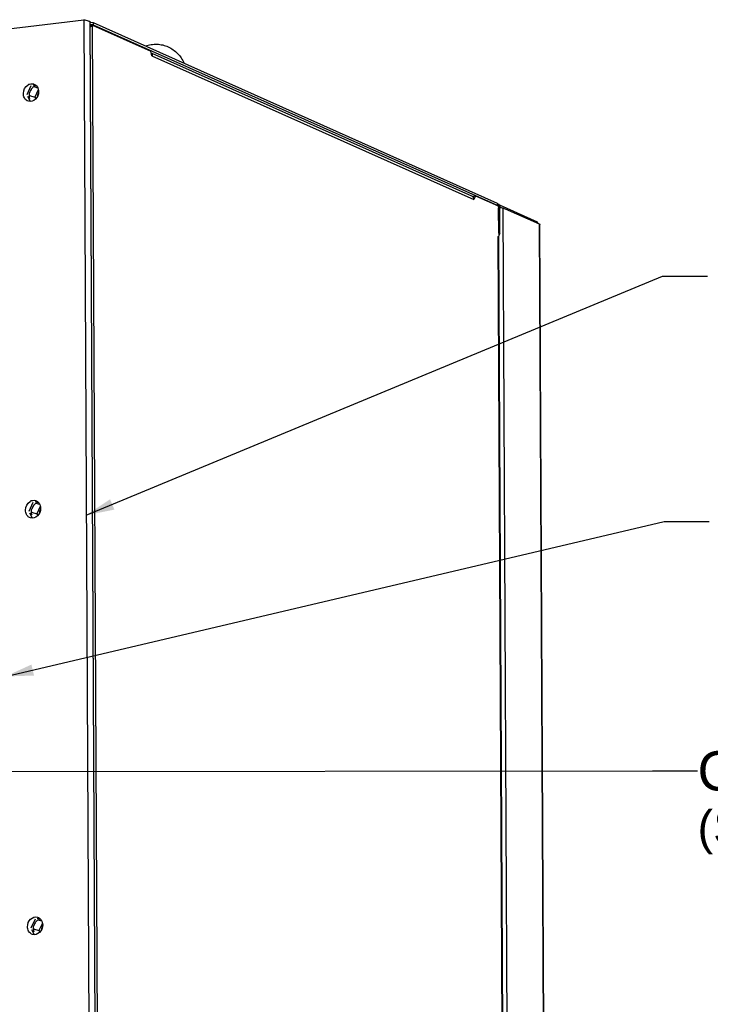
# Paper-space layout '45651_1_3' of a CAD drawing. Header units: millimetres. Extents: x -231 to 594, y 0 to 420.
# Tile 277 of 279: x 400 to 462, y 251 to 339. Entities that reach past the tile are written whole.
import ezdxf

# ---------------------------------------------------------------- set-up
doc = ezdxf.new("R2010")
doc.units = ezdxf.units.MM
doc.header["$LTSCALE"] = 32.67
doc.layers.get('0').update_dxf_attribs({"linetype": 'CONTINUOUS'})
doc.layers.add('02___PRT_ALL_AXES', color=7, linetype='CONTINUOUS')
doc.layers.add('02__ASM_ALL_AXES', color=7, linetype='CONTINUOUS')
doc.styles.get("Standard").update_dxf_attribs({"font": 'arial.ttf'})
doc.dimstyles.get("Standard").update_dxf_attribs({"dimtxt": 3.5, "dimasz": 2.5, "dimexe": 1, "dimexo": 0.0625, "dimtad": 1, "dimdsep": 46, "dimtxsty": 'STANDARD', "dimblk": '_FILLED', "dimblk1": '_FILLED', "dimblk2": '_FILLED', "dimcen": 0.09, "dimclrt": 5, "dimazin": 2, "dimtp": 0.01, "dimtm": 0.01, "dimtfac": 1, "dimtofl": 0, "dimtmove": 0, "dimatfit": 3, "dimldrblk": '_FILLED', "dimfxl": 1, "dimtolj": 1, "dimarcsym": 0})

# ---------------------------------------------------------------- blocks, each defined once
blk = doc.blocks.new('_FILLED')
at = {"color": 0, "linetype": 'BYBLOCK'}
blk.add_solid([(0, 0), (-1, 0.2), (-1, -0.2)], dxfattribs=at)

psp = doc.layouts.new('45651_1_3')

# ---------------------------------------------------------------- linework, layer by layer
at = {"color": 7, "linetype": 'CONTINUOUS'}
for p, q in [((329.022, 329.134), (405.845, 338.511)), ((405.845, 338.511), (406.947, 115.458)), ((406.381, 338.358), (405.845, 338.511)), ((406.617, 338.045), (406.402, 338.066)), ((406.428, 337.984), (406.447, 338.014)), ((406.597, 338.004), (406.428, 337.984)), ((406.447, 338.014), (406.616, 338.034)), ((406.699, 338.037), (406.707, 338.23)), ((442.619, 322.008), (406.699, 338.037)), ((411.925, 335.353), (411.888, 335.334)), ((401.143, 332.643), (400.771, 331.84)), ((401.56, 332.694), (401.345, 332.667)), ((401.406, 332.567), (401.733, 332.474)), ((400.839, 331.713), (401.042, 331.332)), ((401.013, 331.771), (401.489, 331.635)), ((401.792, 332.288), (401.489, 331.635)), ((401.489, 331.635), (401.568, 331.488)), ((440.438, 322.747), (440.48, 322.846)), ((440.48, 322.846), (440.649, 322.867)), ((442.627, 322.201), (442.619, 322.008)), ((442.84, 321.832), (442.848, 322.026)), ((442.84, 321.832), (442.857, 321.825)), ((442.729, 319.55), (442.718, 321.784)), ((442.825, 321.753), (442.718, 321.784)), ((446.138, 320.558), (446.134, 320.459)), ((446.167, 320.507), (446.164, 320.445)), ((442.729, 319.55), (442.836, 319.519)), ((401.326, 295.641), (400.954, 294.838)), ((401.743, 295.692), (401.528, 295.666)), ((401.589, 295.566), (401.916, 295.472)), ((401.022, 294.711), (401.225, 294.33)), ((401.196, 294.769), (401.672, 294.633)), ((401.975, 295.287), (401.672, 294.633)), ((401.672, 294.633), (401.75, 294.486)), ((401.509, 258.639), (401.137, 257.837)), ((401.926, 258.69), (401.711, 258.664)), ((401.772, 258.564), (402.099, 258.47)), ((402.158, 258.285), (401.855, 257.631)), ((401.205, 257.71), (401.408, 257.329)), ((401.379, 257.768), (401.855, 257.631)), ((401.855, 257.631), (401.933, 257.485))]:
    psp.add_line(p, q, dxfattribs=at)
at = {"color": 3, "linetype": 'CONTINUOUS'}
for p, q in [((406.707, 338.23), (406.38, 338.263)), ((406.381, 338.358), (407.483, 115.305)), ((406.597, 338.004), (406.616, 338.034)), ((406.597, 338.004), (407.698, 115.243)), ((406.616, 338.034), (411.804, 335.719)), ((442.627, 322.201), (406.707, 338.23)), ((411.905, 335.3), (411.804, 335.719)), ((411.891, 335.552), (440.313, 322.869)), ((411.905, 335.3), (440.509, 322.536)), ((440.649, 322.867), (440.509, 322.536)), ((440.649, 322.867), (442.663, 321.968)), ((442.73, 321.804), (442.663, 321.968)), ((442.73, 321.804), (442.742, 319.297)), ((442.753, 322.035), (442.848, 322.026)), ((442.848, 322.026), (446.138, 320.558)), ((442.836, 319.519), (442.825, 321.753)), ((444.198, 104.797), (443.126, 321.771)), ((443.126, 321.771), (443.31, 321.719)), ((443.31, 321.719), (446.308, 320.381)), ((446.138, 320.558), (446.167, 320.507)), ((446.308, 320.381), (447.378, 103.887)), ((447.44, 103.888), (446.37, 320.333)), ((442.657, 319.231), (442.742, 319.297)), ((442.657, 319.231), (443.716, 104.935)), ((442.719, 319.192), (443.778, 104.936)), ((442.836, 319.519), (442.742, 319.397))]:
    psp.add_line(p, q, dxfattribs=at)
for points in [[(411.925, 335.353), (411.926, 335.332), (411.927, 335.312), (411.926, 335.291)], [(440.485, 322.608), (440.487, 322.587), (440.488, 322.566), (440.487, 322.545)]]:
    psp.add_lwpolyline(points, dxfattribs=at)
for centre, radius, start, end in [((401.286, 346.693), 10.191, 300.00599, 300.40961), ((404.757, 340.775), 3.33, 300.4481, 301.1946), ((405.39, 339.729), 2.108, 301.21479, 301.93536), ((442.09, 321.749), 0.735, 0.33075, 5.22779)]:
    psp.add_arc(centre, radius, start, end, dxfattribs=at)
at = {"color": 7, "linetype": 'CONTINUOUS'}
for centre, radius, start, end in [((402.458, 331.663), 0.745, 165.42687, 176.5948), ((402.464, 331.662), 0.752, 156.64904, 165.44555), ((402.451, 331.667), 0.738, 151.32752, 156.64028), ((402.641, 294.662), 0.745, 165.42687, 176.5948), ((402.647, 294.661), 0.752, 156.64904, 165.44555), ((402.634, 294.666), 0.738, 151.32752, 156.64028), ((402.82, 257.663), 0.741, 150.93138, 159.59501)]:
    psp.add_arc(centre, radius, start, end, dxfattribs=at)
for points, knots in [([(406.388, 337.917), (406.395, 337.928), (406.41, 337.95), (406.422, 337.972), (406.428, 337.984)], [0, 0, 0, 0, 0.516217, 1, 1, 1, 1]), ([(411.313, 336.182), (411.48, 336.237), (411.821, 336.319), (412.343, 336.348), (412.857, 336.281), (413.184, 336.172), (413.34, 336.102)], [0, 0, 0, 0, 0.254336, 0.505017, 0.753155, 1, 1, 1, 1]), ([(413.34, 336.102), (413.495, 336.032), (413.795, 335.862), (414.188, 335.524), (414.515, 335.116), (414.683, 334.807), (414.753, 334.646)], [0, 0, 0, 0, 0.246837, 0.494973, 0.74566, 1, 1, 1, 1]), ([(442.619, 322.008), (442.626, 322.005), (442.642, 321.995), (442.656, 321.983), (442.663, 321.975)], [0, 0, 0, 0, 0.455171, 1, 1, 1, 1]), ([(442.663, 321.975), (442.675, 321.963), (442.695, 321.934), (442.704, 321.899), (442.704, 321.881)], [0, 0, 0, 0, 0.486129, 1, 1, 1, 1]), ([(442.704, 321.881), (442.704, 321.872), (442.702, 321.854), (442.696, 321.837), (442.692, 321.828)], [0, 0, 0, 0, 0.476794, 1, 1, 1, 1]), ([(402.125, 257.921), (402.119, 257.904), (402.095, 257.832), (402.082, 257.758), (402.079, 257.702)], [0, 0, 0, 0, 0.250951, 1, 1, 1, 1])]:
    psp.add_open_spline(points, degree=3, knots=knots, dxfattribs=at)
at = {"color": 3, "linetype": 'CONTINUOUS'}
for points, knots in [([(406.505, 337.94), (406.517, 337.947), (406.539, 337.962), (406.561, 337.977), (406.572, 337.985)], [0, 0, 0, 0, 0.52305, 1, 1, 1, 1]), ([(406.572, 337.985), (406.576, 337.988), (406.585, 337.994), (406.593, 338.001), (406.597, 338.004)], [0, 0, 0, 0, 0.514025, 1, 1, 1, 1]), ([(442.764, 322.041), (442.771, 322.026), (442.784, 321.995), (442.794, 321.964), (442.798, 321.947)], [0, 0, 0, 0, 0.489834, 1, 1, 1, 1]), ([(446.308, 320.381), (446.318, 320.377), (446.336, 320.37), (446.352, 320.36), (446.358, 320.355)], [0, 0, 0, 0, 0.569614, 1, 1, 1, 1]), ([(446.358, 320.355), (446.362, 320.352), (446.367, 320.345), (446.37, 320.337), (446.37, 320.333)], [0, 0, 0, 0, 0.553561, 1, 1, 1, 1]), ([(442.703, 319.212), (442.697, 319.216), (442.682, 319.223), (442.666, 319.228), (442.657, 319.231)], [0, 0, 0, 0, 0.437117, 1, 1, 1, 1]), ([(442.719, 319.192), (442.719, 319.195), (442.715, 319.204), (442.708, 319.209), (442.703, 319.212)], [0, 0, 0, 0, 0.415761, 1, 1, 1, 1])]:
    psp.add_open_spline(points, degree=3, knots=knots, dxfattribs=at)
for points in [[(411.871, 335.511), (411.901, 335.464), (411.919, 335.408), (411.925, 335.353)], [(440.313, 322.869), (440.361, 322.848), (440.403, 322.81), (440.432, 322.766)], [(440.432, 322.766), (440.462, 322.719), (440.48, 322.663), (440.485, 322.608)], [(442.627, 322.201), (442.691, 322.172), (442.735, 322.105), (442.764, 322.041)], [(442.798, 321.947), (442.81, 321.905), (442.818, 321.86), (442.822, 321.816)], [(442.974, 321.796), (442.922, 321.801), (442.87, 321.803), (442.819, 321.804)], [(443.126, 321.771), (443.077, 321.785), (443.025, 321.792), (442.974, 321.796)]]:
    psp.add_open_spline(points, degree=3, dxfattribs=at)
at = {"layer": '02___PRT_ALL_AXES', "color": 7, "linetype": 'CONTINUOUS'}
for centre in [(401.252, 332.128), (401.435, 295.126)]:
    psp.add_arc(centre, 0.709, 118.42981, 121.21355, dxfattribs=at)
at = {"layer": '02___PRT_ALL_AXES', "color": 3, "linetype": 'CONTINUOUS'}
for centre, radius, start, end in [((401.953, 331.81), 0.945, 147.37857, 161.46201), ((401.909, 331.837), 0.893, 142.29981, 147.32605), ((401.899, 331.808), 0.892, 180.28328, 182.69784), ((401.964, 331.806), 0.956, 161.44864, 164.24827), ((402.082, 294.806), 0.892, 180.28328, 182.69784), ((402.146, 294.805), 0.956, 161.44864, 164.24827), ((402.136, 294.808), 0.945, 147.37857, 161.46201), ((402.092, 294.836), 0.893, 142.29981, 147.32605), ((402.329, 257.803), 0.956, 161.44864, 164.24827), ((402.319, 257.807), 0.945, 147.37857, 161.46201), ((402.275, 257.834), 0.893, 142.29981, 147.32605), ((402.265, 257.804), 0.892, 180.28328, 182.69784)]:
    psp.add_arc(centre, radius, start, end, dxfattribs=at)
at = {"layer": '02___PRT_ALL_AXES', "color": 7, "linetype": 'CONTINUOUS'}
for points in [[(400.471, 331.957), (400.47, 332.25), (400.634, 332.582), (400.885, 332.734)], [(400.914, 332.751), (400.985, 332.789), (401.063, 332.816), (401.143, 332.825)], [(401.143, 332.825), (401.217, 332.834), (401.295, 332.829), (401.367, 332.808)], [(400.565, 331.572), (400.502, 331.688), (400.472, 331.825), (400.471, 331.957)], [(400.727, 331.374), (400.661, 331.428), (400.605, 331.497), (400.565, 331.572)], [(400.926, 331.27), (400.854, 331.291), (400.786, 331.327), (400.727, 331.374)], [(400.654, 294.955), (400.653, 295.248), (400.816, 295.58), (401.067, 295.732)], [(401.097, 295.749), (401.168, 295.788), (401.246, 295.814), (401.326, 295.824)], [(401.326, 295.824), (401.4, 295.833), (401.478, 295.827), (401.55, 295.807)], [(400.748, 294.571), (400.685, 294.687), (400.655, 294.823), (400.654, 294.955)], [(400.91, 294.373), (400.844, 294.426), (400.788, 294.496), (400.748, 294.571)], [(401.109, 294.268), (401.037, 294.289), (400.968, 294.326), (400.91, 294.373)], [(401.292, 257.267), (401.22, 257.287), (401.151, 257.324), (401.093, 257.371)]]:
    psp.add_open_spline(points, degree=3, dxfattribs=at)
at = {"layer": '02___PRT_ALL_AXES', "color": 3, "linetype": 'CONTINUOUS'}
for points in [[(401.202, 332.383), (401.26, 332.458), (401.332, 332.525), (401.413, 332.576)], [(401.413, 332.576), (401.477, 332.616), (401.548, 332.646), (401.621, 332.662)], [(401.007, 331.803), (401.007, 331.892), (401.019, 331.981), (401.043, 332.066)], [(401.06, 331.509), (401.029, 331.59), (401.012, 331.678), (401.008, 331.766)], [(401.385, 295.382), (401.443, 295.457), (401.515, 295.524), (401.595, 295.574)], [(401.595, 295.574), (401.659, 295.614), (401.731, 295.644), (401.804, 295.66)], [(401.19, 294.802), (401.19, 294.89), (401.202, 294.979), (401.226, 295.064)], [(401.243, 294.507), (401.212, 294.589), (401.195, 294.677), (401.191, 294.764)], [(401.373, 257.8), (401.373, 257.888), (401.385, 257.978), (401.409, 258.063)], [(401.568, 258.38), (401.626, 258.455), (401.698, 258.522), (401.778, 258.572)], [(401.778, 258.572), (401.842, 258.612), (401.914, 258.643), (401.987, 258.659)], [(401.426, 257.505), (401.395, 257.587), (401.378, 257.675), (401.374, 257.762)]]:
    psp.add_open_spline(points, degree=3, dxfattribs=at)
at = {"layer": '02___PRT_ALL_AXES', "color": 7, "linetype": 'CONTINUOUS'}
for points, knots in [([(401.367, 332.808), (401.499, 332.771), (401.748, 332.573), (401.821, 332.274), (401.822, 332.122)], [0, 0, 0, 0, 0.473452, 1, 1, 1, 1]), ([(401.822, 332.122), (401.823, 331.877), (401.652, 331.391), (401.131, 331.212), (400.926, 331.27)], [0, 0, 0, 0, 0.534353, 1, 1, 1, 1]), ([(401.55, 295.807), (401.681, 295.769), (401.931, 295.572), (402.004, 295.272), (402.005, 295.12)], [0, 0, 0, 0, 0.473452, 1, 1, 1, 1]), ([(402.005, 295.12), (402.006, 294.876), (401.835, 294.39), (401.314, 294.21), (401.109, 294.268)], [0, 0, 0, 0, 0.534353, 1, 1, 1, 1]), ([(400.837, 257.953), (400.836, 258.198), (401.007, 258.684), (401.528, 258.863), (401.732, 258.805)], [0, 0, 0, 0, 0.534353, 1, 1, 1, 1]), ([(402.188, 258.118), (402.189, 257.874), (402.018, 257.388), (401.497, 257.208), (401.292, 257.267)], [0, 0, 0, 0, 0.534353, 1, 1, 1, 1]), ([(401.732, 258.805), (401.864, 258.767), (402.114, 258.57), (402.187, 258.271), (402.188, 258.118)], [0, 0, 0, 0, 0.473452, 1, 1, 1, 1]), ([(401.093, 257.371), (400.97, 257.47), (400.858, 257.681), (400.837, 257.896), (400.837, 257.953)], [0, 0, 0, 0, 0.732806, 1, 1, 1, 1])]:
    psp.add_open_spline(points, degree=3, knots=knots, dxfattribs=at)
at = {"layer": '02__ASM_ALL_AXES', "color": 4, "linetype": 'CONTINUOUS'}
for p, q in [((406.289, 338.384), (406.381, 338.395)), ((406.381, 338.395), (407.483, 115.305))]:
    psp.add_line(p, q, dxfattribs=at)

# ---------------------------------------------------------------- texts
at = {"color": 5, "linetype": 'CONTINUOUS', "insert": (460.393, 273.542), "char_height": 3.5, "width": 115.23978, "attachment_point": 1, "line_spacing_factor": 0.9}
psp.add_mtext('GLAND FOR SIGNALS/COMMUNICATIONS CABLE\\P\\H3.0;(SUPPLIED IN DELIVERY PACK)', dxfattribs=at)

# ---------------------------------------------------------------- leaders
at = {"color": 2, "linetype": 'CONTINUOUS'}
for points in [[(406.063, 294.506), (457.274, 315.72), (461.274, 315.72)], [(398.871, 280.181), (457.416, 293.948), (461.416, 293.948)], [(394.208, 271.737), (456.393, 271.792), (460.393, 271.792)]]:
    psp.add_leader(points, dimstyle='STANDARD', override={"dimtad": 0}, dxfattribs=at)

doc.saveas('drawing.dxf')
